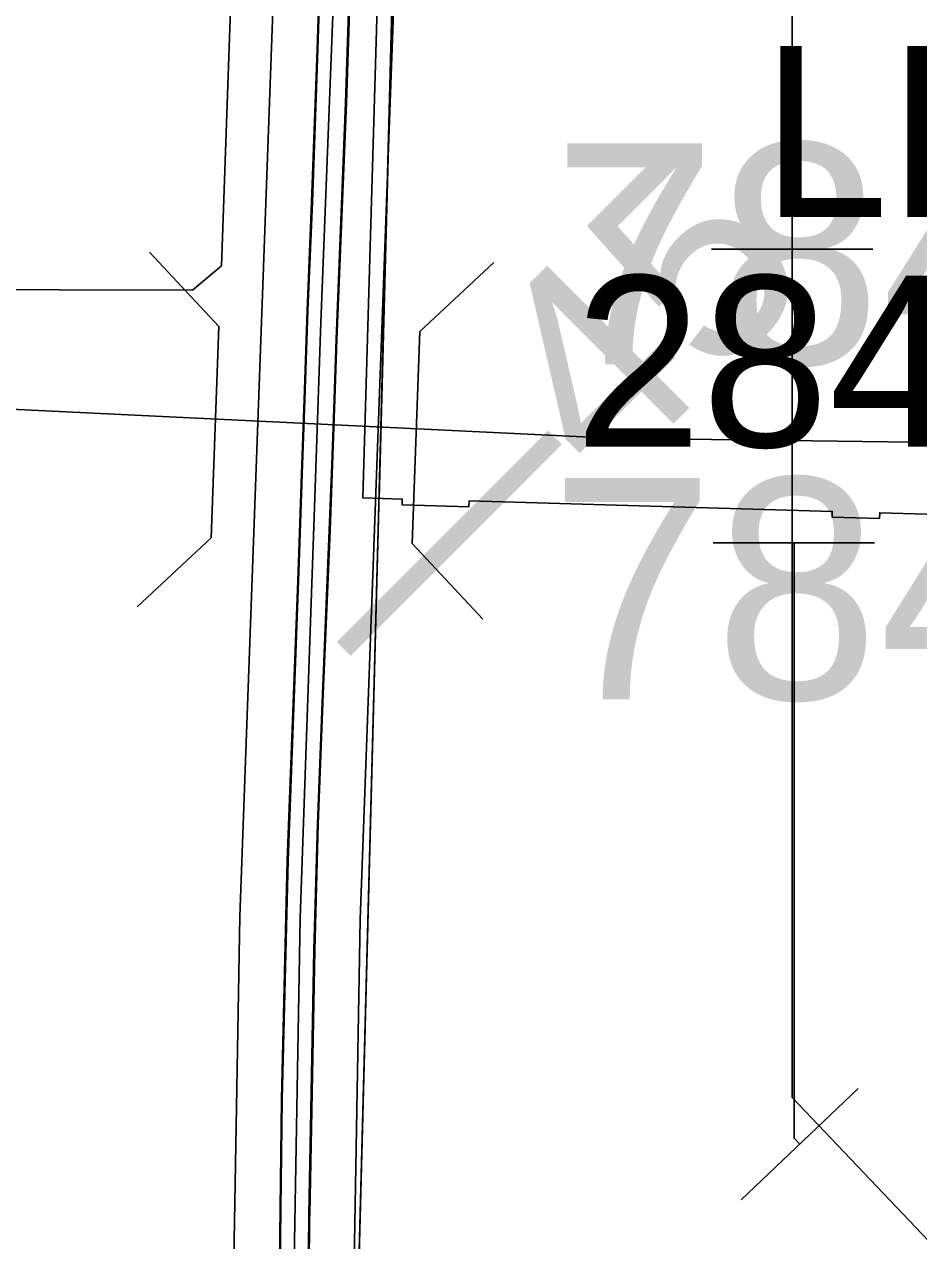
# Model space of a CAD drawing. Extents: x -132.8 to -73.3, y -60 to -26.
# Drawn here: x -121.241 to -120.796, y -55.204 to -54.599 of the extents above; entities that cross this region are included whole.
import ezdxf

# ---------------------------------------------------------------- set-up
doc = ezdxf.new("R2010")
doc.units = 0
for name, color, linetype in [('tdCoCorpBndry', 7, 'Continuous'), ('tdCoDivCarto', 7, 'Continuous'), ('tdCoHydroRiver', 7, 'Continuous'), ('tdCoInt', 7, 'Continuous'), ('tdCoIntCL', 7, 'Continuous'), ('tdCoIntRte', 7, 'Continuous'), ('tdCoPipe', 7, 'Continuous'), ('tdCoPrimary', 7, 'Continuous'), ('tdCoSectLine', 7, 'Continuous'), ('tdCoSectLinePart', 7, 'Continuous'), ('tdCoStrucDivPri', 7, 'Continuous'), ('tdCoStrucPriMaintName', 7, 'Continuous'), ('tdCoStrucSecCoName', 7, 'Continuous'), ('tdCoStrucSecFHWANum', 7, 'Continuous'), ('tdCoTwpBndryShd', 7, 'Continuous'), ('tdStHwyIntRefPost1', 7, 'Continuous'), ('tdStHwyIntRefPost5', 7, 'Continuous')]:
    doc.layers.add(name, color=color, linetype=linetype)

msp = doc.modelspace()

# ---------------------------------------------------------------- linework, layer by layer
at = {"layer": 'tdCoCorpBndry'}
msp.add_lwpolyline([(-121.01536, -53.32621), (-121.04791, -54.24639), (-121.05655, -54.3056), (-121.06391, -54.54506), (-121.07223, -54.83448), (-121.05273, -54.83507), (-121.05269, -54.83791), (-121.01957, -54.83886), (-121.01949, -54.83602), (-120.83884, -54.84121), (-120.83892, -54.84405), (-120.81526, -54.84473), (-120.81518, -54.84189), (-120.68229, -54.8457), (-120.63629, -54.84006), (-120.58552, -54.83888), (-120.5582, -54.83964), (-120.54393, -54.84346), (-120.30376, -54.85493), (-120.29843, -54.85516), (-120.29853, -54.858), (-120.2654, -54.85912), (-120.26531, -54.85628), (-120.05663, -54.86329)], dxfattribs=at)
at = {"layer": 'tdCoDivCarto'}
for p, q in [((-121.0905, -54.48284), (-121.0947, -54.61157)), ((-121.08048, -54.63812), (-121.07702, -54.53159)), ((-121.0947, -54.61157), (-121.09741, -54.68753)), ((-121.08516, -54.75551), (-121.08048, -54.63812)), ((-121.09741, -54.68753), (-121.09963, -54.74129)), ((-121.09963, -54.74129), (-121.10115, -54.78575)), ((-121.08625, -54.78554), (-121.08516, -54.75551)), ((-121.10115, -54.78575), (-121.10224, -54.81781)), ((-121.08742, -54.81782), (-121.08625, -54.78554)), ((-121.10224, -54.81781), (-121.10407, -54.87125)), ((-121.08861, -54.8507), (-121.08742, -54.81782)), ((-121.09207, -54.93208), (-121.08861, -54.8507)), ((-121.10407, -54.87125), (-121.10949, -55.01477)), ((-121.09453, -54.99644), (-121.09207, -54.93208)), ((-121.09626, -55.05933), (-121.09453, -54.99644)), ((-121.10949, -55.01477), (-121.11245, -55.13339)), ((-121.09872, -55.19077), (-121.09626, -55.05933)), ((-121.11245, -55.13339), (-121.11274, -55.15738)), ((-121.11274, -55.15738), (-121.11393, -55.25497)), ((-121.09875, -55.19277), (-121.09872, -55.19077)), ((-121.09996, -55.28374), (-121.09875, -55.19277))]:
    msp.add_line(p, q, dxfattribs=at)
for points in [[(-121.04587, -53.23773), (-121.04907, -53.3339), (-121.05475, -53.47373), (-121.05918, -53.6064), (-121.06757, -53.85128), (-121.0725, -53.98445), (-121.0762, -54.09567), (-121.08138, -54.22835), (-121.08271, -54.26668), (-121.08289, -54.27206), (-121.08582, -54.35658), (-121.0905, -54.48284), (-121.0947, -54.61157), (-121.09741, -54.68753), (-121.09963, -54.74129), (-121.10115, -54.78575), (-121.10224, -54.81781), (-121.10407, -54.87125), (-121.10949, -55.01477), (-121.11245, -55.13339), (-121.11274, -55.15738)], [(-121.04587, -53.23773), (-121.04907, -53.3339), (-121.05475, -53.47373), (-121.05918, -53.6064), (-121.06757, -53.85128), (-121.0725, -53.98445), (-121.0762, -54.09567), (-121.08138, -54.22835), (-121.08271, -54.26668), (-121.08289, -54.27206), (-121.08582, -54.35658), (-121.0905, -54.48284), (-121.0947, -54.61157), (-121.09741, -54.68753), (-121.09963, -54.74129), (-121.10115, -54.78575), (-121.10224, -54.81781), (-121.10407, -54.87125), (-121.10949, -55.01477), (-121.11245, -55.13339), (-121.11262, -55.14736)], [(-121.04587, -53.23773), (-121.04907, -53.3339), (-121.05475, -53.47373), (-121.05918, -53.6064), (-121.06757, -53.85128), (-121.0725, -53.98445), (-121.0762, -54.09567), (-121.08138, -54.22835), (-121.08271, -54.26668), (-121.08289, -54.27206), (-121.08582, -54.35658), (-121.0905, -54.48284), (-121.0947, -54.61157), (-121.09741, -54.68753), (-121.09963, -54.74129), (-121.10115, -54.78575), (-121.10224, -54.81781), (-121.10407, -54.87125), (-121.10949, -55.01477), (-121.11245, -55.13339), (-121.11262, -55.14736)], [(-121.09791, -55.14758), (-121.09626, -55.05933), (-121.09453, -54.99644), (-121.09207, -54.93208), (-121.08861, -54.8507), (-121.08742, -54.81782), (-121.08625, -54.78554), (-121.08516, -54.75551), (-121.08048, -54.63812), (-121.07702, -54.53159), (-121.07332, -54.41125), (-121.06913, -54.29608), (-121.06829, -54.27549), (-121.06809, -54.27065), (-121.06696, -54.24291), (-121.06593, -54.21766), (-121.06149, -54.08104), (-121.05877, -54.01372), (-121.0536, -53.86526), (-121.04842, -53.73801), (-121.04521, -53.62506), (-121.04053, -53.49387), (-121.03559, -53.37846), (-121.03281, -53.29329)], [(-121.09875, -55.19277), (-121.09872, -55.19077), (-121.09626, -55.05933), (-121.09453, -54.99644), (-121.09207, -54.93208), (-121.08861, -54.8507), (-121.08742, -54.81782), (-121.08625, -54.78554), (-121.08516, -54.75551), (-121.08048, -54.63812), (-121.07702, -54.53159), (-121.07332, -54.41125), (-121.06913, -54.29608), (-121.06829, -54.27549), (-121.06809, -54.27065), (-121.06696, -54.24291), (-121.06593, -54.21766), (-121.06149, -54.08104)], [(-121.09875, -55.19277), (-121.09872, -55.19077), (-121.09626, -55.05933), (-121.09453, -54.99644), (-121.09207, -54.93208), (-121.08861, -54.8507), (-121.08742, -54.81782), (-121.08625, -54.78554), (-121.08516, -54.75551), (-121.08048, -54.63812), (-121.07702, -54.53159), (-121.07332, -54.41125), (-121.06913, -54.29608), (-121.06829, -54.27549), (-121.06809, -54.27065), (-121.06696, -54.24291), (-121.06593, -54.21766), (-121.06149, -54.08104)], [(-121.11262, -55.14736), (-121.11393, -55.25497), (-121.11464, -55.3083)], [(-121.11262, -55.14736), (-121.11393, -55.25497), (-121.11464, -55.3083)], [(-121.09875, -55.19277), (-121.09872, -55.19077), (-121.09791, -55.14758)], [(-121.11274, -55.15738), (-121.11393, -55.25497), (-121.11464, -55.3083)], [(-121.10034, -55.3085), (-121.09996, -55.28374), (-121.09875, -55.19277)], [(-121.10034, -55.3085), (-121.09996, -55.28374), (-121.09875, -55.19277)], [(-121.10031, -55.30664), (-121.09996, -55.28374), (-121.09875, -55.19277)]]:
    msp.add_lwpolyline(points, dxfattribs=at)
at = {"layer": 'tdCoHydroRiver'}
for points in [[(-121.49948, -54.78518), (-121.51185, -54.77538), (-121.51782, -54.76259), (-121.51569, -54.74214), (-121.45989, -54.48645), (-121.45253, -54.44721), (-121.44409, -54.42692), (-121.44013, -54.39705), (-121.40201, -54.2119), (-121.39051, -54.19485), (-121.37926, -54.18727), (-121.3651, -54.18922), (-121.30281, -54.22088), (-121.27953, -54.23571), (-121.27011, -54.23754), (-121.24683, -54.25237), (-121.14101, -54.30887), (-121.12873, -54.32183), (-121.14255, -54.71907), (-121.15708, -54.7313), (-121.35596, -54.73067), (-121.48209, -54.78407), (-121.49948, -54.78518)], [(-120.71084, -54.80803), (-120.94911, -54.80476), (-121.31958, -54.78687), (-121.34976, -54.79395), (-121.49832, -54.85937), (-121.6207, -54.89078), (-121.64488, -54.90906), (-121.66563, -54.91797), (-121.70204, -54.92172)]]:
    msp.add_lwpolyline(points, dxfattribs=at)
at = {"layer": 'tdCoInt'}
for points in [[(-121.14184, -56.47033), (-121.14873, -56.31043), (-121.1496, -56.15474), (-121.13788, -55.28894), (-121.13353, -55.04255), (-121.10694, -54.31475)], [(-121.07754, -56.46302), (-121.0866, -56.36086), (-121.08873, -56.30918), (-121.0896, -56.15497), (-121.07788, -55.28991), (-121.07355, -55.04413), (-121.04748, -54.33087)]]:
    msp.add_lwpolyline(points, dxfattribs=at)
at = {"layer": 'tdCoIntCL'}
msp.add_lwpolyline([(-121.11498, -56.39026), (-121.11656, -56.36232), (-121.11786, -56.33063), (-121.11873, -56.3098), (-121.11873, -56.2881), (-121.1196, -56.15486), (-121.11566, -55.88034), (-121.11483, -55.82197), (-121.11135, -55.52597), (-121.10816, -55.30839), (-121.10538, -55.14745), (-121.10354, -55.04334), (-121.09618, -54.83429), (-121.09312, -54.74734), (-121.08618, -54.56897), (-121.0759, -54.28679), (-121.07524, -54.26881), (-121.07524, -54.26881), (-121.06976, -54.11977), (-121.05597, -53.74518), (-121.04104, -53.29303), (-121.03435, -53.13559)], dxfattribs=at)
at = {"layer": 'tdCoIntRte'}
for points in [[(-121.04625, -53.23773), (-121.04945, -53.3339), (-121.05512, -53.47373), (-121.05956, -53.6064), (-121.06795, -53.85128), (-121.07288, -53.98445), (-121.07658, -54.09567), (-121.08176, -54.22835), (-121.08309, -54.26668), (-121.08327, -54.27206), (-121.0862, -54.35658), (-121.09088, -54.48284), (-121.09508, -54.61157), (-121.09779, -54.68753), (-121.10001, -54.74129), (-121.10153, -54.78575), (-121.10262, -54.81781), (-121.10445, -54.87125), (-121.10987, -55.01477), (-121.11283, -55.13339), (-121.113, -55.14736), (-121.11431, -55.25497)], [(-121.04625, -53.23773), (-121.04945, -53.3339), (-121.05512, -53.47373), (-121.05956, -53.6064), (-121.06795, -53.85128), (-121.07288, -53.98445), (-121.07658, -54.09567), (-121.08176, -54.22835), (-121.08309, -54.26668), (-121.08327, -54.27206), (-121.0862, -54.35658), (-121.09088, -54.48284), (-121.09508, -54.61157), (-121.09779, -54.68753), (-121.10001, -54.74129), (-121.10153, -54.78575), (-121.10262, -54.81781), (-121.10445, -54.87125), (-121.10987, -55.01477), (-121.11283, -55.13339), (-121.113, -55.14736), (-121.11431, -55.25497)], [(-121.10034, -55.28374), (-121.09913, -55.19277), (-121.0991, -55.19077), (-121.09829, -55.14758), (-121.09664, -55.05933), (-121.09491, -54.99644), (-121.09244, -54.93208), (-121.08899, -54.8507), (-121.0878, -54.81782), (-121.08663, -54.78554), (-121.08554, -54.75551), (-121.08085, -54.63812), (-121.0774, -54.53159), (-121.0737, -54.41125), (-121.06951, -54.29608), (-121.06867, -54.27549), (-121.06847, -54.27065), (-121.06734, -54.24291), (-121.0663, -54.21766), (-121.06187, -54.08104)], [(-121.10034, -55.28374), (-121.09913, -55.19277), (-121.0991, -55.19077), (-121.09829, -55.14758), (-121.09664, -55.05933), (-121.09491, -54.99644), (-121.09244, -54.93208), (-121.08899, -54.8507), (-121.0878, -54.81782), (-121.08663, -54.78554), (-121.08554, -54.75551), (-121.08085, -54.63812), (-121.0774, -54.53159), (-121.0737, -54.41125), (-121.06951, -54.29608), (-121.06867, -54.27549), (-121.06847, -54.27065), (-121.06734, -54.24291), (-121.0663, -54.21766), (-121.06187, -54.08104)]]:
    msp.add_lwpolyline(points, dxfattribs=at)
at = {"layer": 'tdCoPipe'}
for p, q in [((-120.89889, -54.71093), (-120.81858, -54.71093)), ((-120.89797, -54.8569), (-120.8178, -54.8569)), ((-120.88409, -55.18346), (-120.82591, -55.12809))]:
    msp.add_line(p, q, dxfattribs=at)
for points in [[(-121.4775, -52.68407), (-120.85874, -52.74974), (-120.85874, -55.13251), (-120.67124, -55.32952), (-120.72749, -56.13628), (-120.78374, -56.60533)], [(-120.85874, -54.41093), (-120.85874, -54.71093)], [(-120.85782, -54.8569), (-120.85782, -55.15282), (-120.855, -55.15578)]]:
    msp.add_lwpolyline(points, dxfattribs=at)
at = {"layer": 'tdCoPrimary'}
for points in [[(-121.04587, -53.23773), (-121.04907, -53.3339), (-121.05475, -53.47373), (-121.05918, -53.6064), (-121.06757, -53.85128), (-121.0725, -53.98445), (-121.0762, -54.09567), (-121.08138, -54.22835), (-121.08271, -54.26668), (-121.08289, -54.27206), (-121.08582, -54.35658), (-121.0905, -54.48284), (-121.0947, -54.61157), (-121.09741, -54.68753), (-121.09963, -54.74129), (-121.10115, -54.78575), (-121.10224, -54.81781), (-121.10407, -54.87125), (-121.10949, -55.01477), (-121.11245, -55.13339), (-121.11274, -55.15738), (-121.11393, -55.25497)], [(-121.04587, -53.23773), (-121.04907, -53.3339), (-121.05475, -53.47373), (-121.05918, -53.6064), (-121.06757, -53.85128), (-121.0725, -53.98445), (-121.0762, -54.09567), (-121.08138, -54.22835), (-121.08271, -54.26668), (-121.08289, -54.27206), (-121.08582, -54.35658), (-121.0905, -54.48284), (-121.0947, -54.61157), (-121.09741, -54.68753), (-121.09963, -54.74129), (-121.10115, -54.78575), (-121.10224, -54.81781), (-121.10407, -54.87125), (-121.10949, -55.01477), (-121.11245, -55.13339), (-121.11274, -55.15738)], [(-121.04587, -53.23773), (-121.04907, -53.3339), (-121.05475, -53.47373), (-121.05918, -53.6064), (-121.06757, -53.85128), (-121.0725, -53.98445), (-121.0762, -54.09567), (-121.08138, -54.22835), (-121.08271, -54.26668), (-121.08289, -54.27206), (-121.08582, -54.35658), (-121.0905, -54.48284), (-121.0947, -54.61157), (-121.09741, -54.68753), (-121.09963, -54.74129), (-121.10115, -54.78575), (-121.10224, -54.81781), (-121.10407, -54.87125), (-121.10949, -55.01477), (-121.11245, -55.13339), (-121.11274, -55.15738)], [(-121.09996, -55.28374), (-121.09875, -55.19277), (-121.09872, -55.19077), (-121.09626, -55.05933), (-121.09453, -54.99644), (-121.09207, -54.93208), (-121.08861, -54.8507), (-121.08742, -54.81782), (-121.08625, -54.78554), (-121.08516, -54.75551), (-121.08048, -54.63812), (-121.07702, -54.53159), (-121.07332, -54.41125), (-121.06913, -54.29608), (-121.06829, -54.27549), (-121.06809, -54.27065), (-121.06696, -54.24291), (-121.06593, -54.21766), (-121.06149, -54.08104)], [(-121.09875, -55.19277), (-121.09872, -55.19077), (-121.09626, -55.05933), (-121.09453, -54.99644), (-121.09207, -54.93208), (-121.08861, -54.8507), (-121.08742, -54.81782), (-121.08625, -54.78554), (-121.08516, -54.75551), (-121.08048, -54.63812), (-121.07702, -54.53159), (-121.07332, -54.41125), (-121.06913, -54.29608), (-121.06829, -54.27549), (-121.06809, -54.27065), (-121.06696, -54.24291), (-121.06593, -54.21766), (-121.06149, -54.08104)], [(-121.09875, -55.19277), (-121.09872, -55.19077), (-121.09626, -55.05933), (-121.09453, -54.99644), (-121.09207, -54.93208), (-121.08861, -54.8507), (-121.08742, -54.81782), (-121.08625, -54.78554), (-121.08516, -54.75551), (-121.08048, -54.63812), (-121.07702, -54.53159), (-121.07332, -54.41125), (-121.06913, -54.29608), (-121.06829, -54.27549), (-121.06809, -54.27065), (-121.06696, -54.24291), (-121.06593, -54.21766), (-121.06149, -54.08104)], [(-121.11274, -55.15738), (-121.11393, -55.25497), (-121.11464, -55.3083)], [(-121.11274, -55.15738), (-121.11393, -55.25497), (-121.11464, -55.3083)], [(-121.10031, -55.30664), (-121.09996, -55.28374), (-121.09875, -55.19277)], [(-121.10031, -55.30664), (-121.09996, -55.28374), (-121.09875, -55.19277)]]:
    msp.add_lwpolyline(points, dxfattribs=at)
at = {"layer": 'tdCoSectLine'}
msp.add_lwpolyline([(-121.07675, -55.30969), (-121.05003, -54.29547)], dxfattribs=at)
at = {"layer": 'tdCoSectLinePart'}
msp.add_lwpolyline([(-121.06423, -54.83473), (-121.05032, -54.30645)], dxfattribs=at)
at = {"layer": 'tdCoStrucDivPri'}
for p, q in [((-121.144, -54.74925), (-121.17837, -54.71237)), ((-121.04401, -54.75183), (-121.00713, -54.71745)), ((-121.14769, -54.85432), (-121.144, -54.74925)), ((-121.04401, -54.75183), (-121.04772, -54.85711)), ((-121.14769, -54.85432), (-121.18457, -54.88867)), ((-121.04772, -54.85711), (-121.01264, -54.89472))]:
    msp.add_line(p, q, dxfattribs=at)
at = {"layer": 'tdCoTwpBndryShd'}
msp.add_lwpolyline([(-122.06359, -55.27827), (-122.03223, -55.27864), (-121.07675, -55.30969), (-121.05003, -54.29547), (-121.01456, -53.29268), (-121.01115, -53.1722), (-121.00063, -52.80087), (-120.98644, -52.29987), (-120.95707, -51.30108), (-120.93809, -50.82388), (-120.91911, -50.34667), (-120.89993, -49.84653), (-120.88076, -49.34639), (-120.88334, -48.34969), (-120.84389, -47.35854), (-120.84385, -47.34845), (-120.82083, -46.35535), (-120.79273, -45.36236), (-120.75071, -44.39009)], dxfattribs=at)

# ---------------------------------------------------------------- texts
at = {"layer": 'tdCoStrucPriMaintName'}
for s, p in [('78451R029', (-120.97806, -54.76816)), ('78451R029', (-120.97806, -54.76816)), ('78451R029', (-120.97806, -54.76816)), ('78451L029', (-120.97923, -54.93459)), ('78451L029', (-120.97923, -54.93459)), ('78451L029', (-120.97923, -54.93459))]:
    msp.add_text(s, height=0.11, dxfattribs=at).set_placement(p)
at = {"layer": 'tdCoStrucSecCoName'}
msp.add_text('LE-17', height=0.085, dxfattribs=at).set_placement((-120.87392, -54.69481))
at = {"layer": 'tdCoStrucSecFHWANum'}
msp.add_text('284991', height=0.085, dxfattribs=at).set_placement((-120.96694, -54.8091))
at = {"layer": 'tdStHwyIntRefPost1'}
msp.add_text('‒‒45', height=0.1, rotation=45, dxfattribs=at).set_placement((-121.05574, -54.93563))
at = {"layer": 'tdStHwyIntRefPost5'}
msp.add_text('‒‒45', height=0.1, rotation=45, dxfattribs=at).set_placement((-121.05574, -54.93563))

doc.saveas('drawing.dxf')
